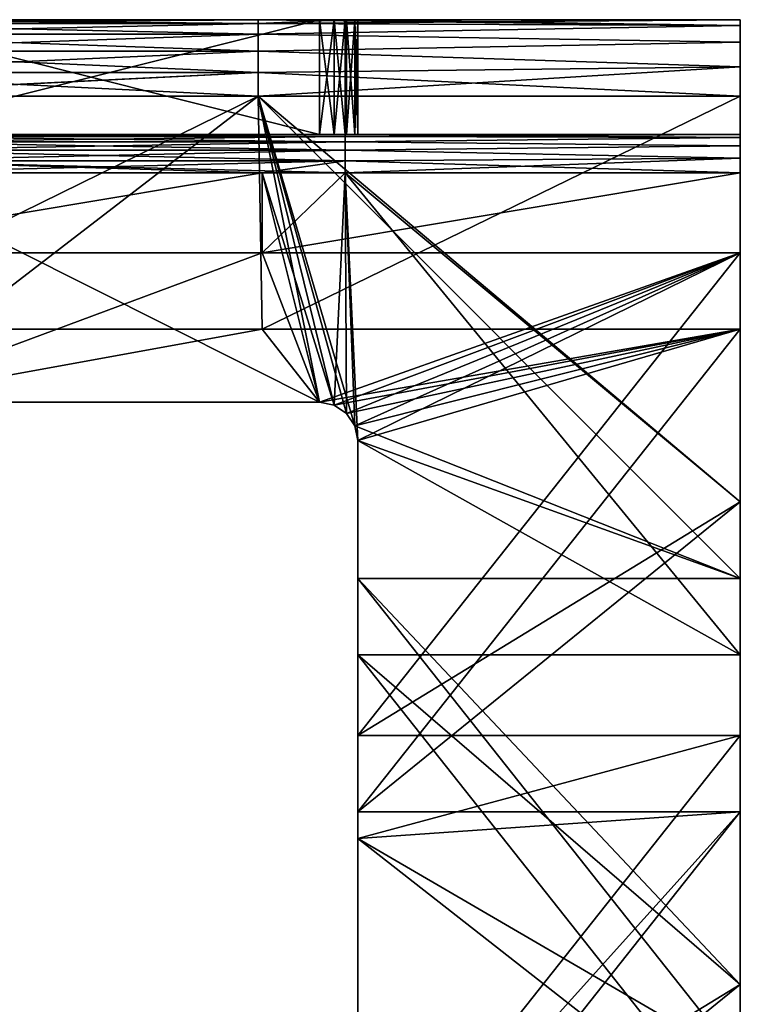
# Model space of a CAD drawing. Header units: millimetres. Extents: x -125 to 125, y -5 to 106.
# Tile 581 of 581: x 106 to 125, y 80 to 106. Entities that reach past the tile are written whole.
import ezdxf

# ---------------------------------------------------------------- set-up
doc = ezdxf.new("R2010")
doc.units = ezdxf.units.MM
doc.header["$LTSCALE"] = 65.185185
for name, color, linetype in [('593', 7, 'CONTINUOUS'), ('594', 7, 'CONTINUOUS'), ('595', 7, 'CONTINUOUS'), ('596', 7, 'CONTINUOUS'), ('611', 7, 'CONTINUOUS'), ('612', 7, 'CONTINUOUS'), ('613', 7, 'CONTINUOUS'), ('621', 7, 'CONTINUOUS'), ('622', 7, 'CONTINUOUS'), ('623', 7, 'CONTINUOUS'), ('625', 7, 'CONTINUOUS'), ('626', 7, 'CONTINUOUS'), ('628', 7, 'CONTINUOUS'), ('629', 7, 'CONTINUOUS'), ('630', 7, 'CONTINUOUS'), ('631', 7, 'CONTINUOUS'), ('632', 7, 'CONTINUOUS'), ('636', 7, 'CONTINUOUS'), ('637', 7, 'CONTINUOUS'), ('638', 7, 'CONTINUOUS'), ('639', 7, 'CONTINUOUS'), ('640', 7, 'CONTINUOUS')]:
    doc.layers.add(name, color=color, linetype=linetype)

msp = doc.modelspace()

# ---------------------------------------------------------------- linework, layer by layer
at = {"layer": '593', "linetype": 'CONTINUOUS'}
for points in [[(102.06, 106, 128.5), (99.782, 105.902, 129.118), (112.397, 106, 128.5), (102.06, 106, 128.5)], [(112.397, 106, 128.5), (99.782, 105.902, 129.118), (112.397, 105.902, 129.118), (112.397, 106, 128.5)], [(112.397, 105.902, 129.118), (99.782, 105.618, 129.676), (112.397, 105.618, 129.676), (112.397, 105.902, 129.118)], [(99.782, 105.902, 129.118), (99.782, 105.618, 129.676), (112.397, 105.902, 129.118), (99.782, 105.902, 129.118)], [(112.397, 106, 128.5), (112.397, 105.902, 129.118), (114.675, 106, 128.5), (112.397, 106, 128.5)], [(114.675, 106, 128.5), (112.397, 105.902, 129.118), (125, 106, 128.5), (114.675, 106, 128.5)], [(125, 106, 128.5), (112.397, 105.902, 129.118), (125, 105.848, 129.265), (125, 106, 128.5)], [(112.397, 105.902, 129.118), (112.397, 105.618, 129.676), (125, 105.848, 129.265), (112.397, 105.902, 129.118)], [(125, 105.848, 129.265), (112.397, 105.618, 129.676), (125, 105.415, 129.914), (125, 105.848, 129.265)], [(112.397, 105.618, 129.676), (99.782, 105.176, 130.118), (112.397, 105.176, 130.118), (112.397, 105.618, 129.676)], [(99.782, 105.618, 129.676), (99.782, 105.176, 130.118), (112.397, 105.618, 129.676), (99.782, 105.618, 129.676)], [(112.397, 105.618, 129.676), (112.397, 105.176, 130.118), (125, 105.415, 129.914), (112.397, 105.618, 129.676)], [(125, 105.415, 129.914), (112.397, 105.176, 130.118), (125, 104.765, 130.348), (125, 105.415, 129.914)], [(99.782, 105.176, 130.118), (99.782, 104.618, 130.402), (112.397, 105.176, 130.118), (99.782, 105.176, 130.118)], [(112.397, 105.176, 130.118), (99.782, 104.618, 130.402), (112.397, 104.618, 130.402), (112.397, 105.176, 130.118)], [(112.397, 105.176, 130.118), (112.397, 104.618, 130.402), (125, 104.765, 130.348), (112.397, 105.176, 130.118)], [(112.397, 104.618, 130.402), (112.397, 104, 130.5), (125, 104.765, 130.348), (112.397, 104.618, 130.402)], [(125, 104.765, 130.348), (112.397, 104, 130.5), (125, 104, 130.5), (125, 104.765, 130.348)], [(99.782, 104.618, 130.402), (99.782, 104, 130.5), (112.397, 104.618, 130.402), (99.782, 104.618, 130.402)], [(112.397, 104.618, 130.402), (99.782, 104, 130.5), (100, 104, 130.5), (112.397, 104.618, 130.402)], [(112.397, 104, 130.5), (112.397, 104.618, 130.402), (100, 104, 130.5), (112.397, 104, 130.5)]]:
    msp.add_3dface(points, dxfattribs=at)
at = {"layer": '594', "linetype": 'CONTINUOUS'}
for points in [[(102.06, 106, 128.5), (112.397, 106, 128.5), (114.383, 106, 120.424), (102.06, 106, 128.5)], [(102.06, 106, 120.5), (102.06, 106, 128.5), (114, 106, 120.5), (102.06, 106, 120.5)], [(114, 106, 120.5), (102.06, 106, 128.5), (114.383, 106, 120.424), (114, 106, 120.5)], [(102.06, 106, -120.5), (112.397, 106, -128.5), (102.06, 106, -128.5), (102.06, 106, -120.5)], [(114, 106, -120.5), (114.675, 106, -128.5), (102.06, 106, -120.5), (114, 106, -120.5)], [(114.675, 106, -128.5), (112.397, 106, -128.5), (102.06, 106, -120.5), (114.675, 106, -128.5)], [(112.397, 106, 128.5), (114.675, 106, 128.5), (114.677, 106, 120.236), (112.397, 106, 128.5)], [(114.383, 106, 120.424), (112.397, 106, 128.5), (114.677, 106, 120.236), (114.383, 106, 120.424)], [(114.383, 106, -120.424), (114.675, 106, -128.5), (114, 106, -120.5), (114.383, 106, -120.424)], [(114.677, 106, -120.236), (114.675, 106, -128.5), (114.383, 106, -120.424), (114.677, 106, -120.236)], [(114.675, 106, 128.5), (125, 106, 128.5), (125, 106, 116.262), (114.675, 106, 128.5)], [(114.677, 106, 120.236), (114.675, 106, 128.5), (125, 106, 116.262), (114.677, 106, 120.236)], [(114.675, 106, -128.5), (114.677, 106, -120.236), (125, 106, -128.5), (114.675, 106, -128.5)], [(114.707, 106, 120.207), (114.677, 106, 120.236), (125, 106, 116.262), (114.707, 106, 120.207)], [(114.677, 106, -120.236), (114.707, 106, -120.207), (125, 106, -128.5), (114.677, 106, -120.236)], [(114.924, 106, 119.883), (114.707, 106, 120.207), (125, 106, 116.262), (114.924, 106, 119.883)], [(114.707, 106, -120.207), (114.924, 106, -119.883), (125, 106, -128.5), (114.707, 106, -120.207)], [(115, 106, 119.5), (114.924, 106, 119.883), (125, 106, 116.262), (115, 106, 119.5)], [(114.924, 106, -119.883), (115, 106, -119.5), (125, 106, -128.5), (114.924, 106, -119.883)], [(115, 106, 106.921), (115, 106, 119.5), (125, 106, 116.262), (115, 106, 106.921)], [(115, 106, 94.342), (115, 106, 106.921), (125, 106, 104.024), (115, 106, 94.342)], [(125, 106, 104.024), (115, 106, 106.921), (125, 106, 116.262), (125, 106, 104.024)], [(115, 106, 81.763), (115, 106, 94.342), (125, 106, 91.786), (115, 106, 81.763)], [(125, 106, 91.786), (115, 106, 94.342), (125, 106, 104.024), (125, 106, 91.786)], [(115, 106, 69.184), (115, 106, 81.763), (125, 106, 79.548), (115, 106, 69.184)], [(125, 106, 79.548), (115, 106, 81.763), (125, 106, 91.786), (125, 106, 79.548)], [(115, 106, 56.605), (115, 106, 69.184), (125, 106, 67.31), (115, 106, 56.605)], [(125, 106, 67.31), (115, 106, 69.184), (125, 106, 79.548), (125, 106, 67.31)], [(115, 106, 44.026), (115, 106, 56.605), (125, 106, 55.071), (115, 106, 44.026)], [(125, 106, 55.071), (115, 106, 56.605), (125, 106, 67.31), (125, 106, 55.071)], [(115, 106, 31.447), (115, 106, 44.026), (125, 106, 42.833), (115, 106, 31.447)], [(125, 106, 42.833), (115, 106, 44.026), (125, 106, 55.071), (125, 106, 42.833)], [(115, 106, 18.868), (115, 106, 31.447), (125, 106, 30.595), (115, 106, 18.868)], [(125, 106, 30.595), (115, 106, 31.447), (125, 106, 42.833), (125, 106, 30.595)], [(115, 106, 6.289), (115, 106, 18.868), (125, 106, 18.357), (115, 106, 6.289)], [(115, 106, -81.763), (115, 106, -69.184), (125, 106, -79.548), (115, 106, -81.763)], [(125, 106, -79.548), (115, 106, -69.184), (125, 106, -67.31), (125, 106, -79.548)], [(115, 106, -94.342), (115, 106, -81.763), (125, 106, -91.786), (115, 106, -94.342)], [(125, 106, -91.786), (115, 106, -81.763), (125, 106, -79.548), (125, 106, -91.786)], [(115, 106, -106.921), (115, 106, -94.342), (125, 106, -104.024), (115, 106, -106.921)], [(125, 106, -104.024), (115, 106, -94.342), (125, 106, -91.786), (125, 106, -104.024)], [(115, 106, -119.5), (115, 106, -106.921), (125, 106, -116.262), (115, 106, -119.5)], [(125, 106, -116.262), (115, 106, -106.921), (125, 106, -104.024), (125, 106, -116.262)], [(125, 106, -128.5), (115, 106, -119.5), (125, 106, -116.262), (125, 106, -128.5)], [(125, 106, -67.31), (115, 106, -56.605), (125, 106, -55.071), (125, 106, -67.31)], [(125, 106, 18.357), (115, 106, 18.868), (125, 106, 30.595), (125, 106, 18.357)], [(115, 106, -6.289), (115, 106, 6.289), (125, 106, -6.119), (115, 106, -6.289)], [(125, 106, -6.119), (115, 106, 6.289), (125, 106, 6.119), (125, 106, -6.119)], [(125, 106, 6.119), (115, 106, 6.289), (125, 106, 18.357), (125, 106, 6.119)], [(115, 106, -18.868), (115, 106, -6.289), (125, 106, -18.357), (115, 106, -18.868)], [(125, 106, -18.357), (115, 106, -6.289), (125, 106, -6.119), (125, 106, -18.357)], [(115, 106, -31.447), (115, 106, -18.868), (125, 106, -30.595), (115, 106, -31.447)], [(125, 106, -30.595), (115, 106, -18.868), (125, 106, -18.357), (125, 106, -30.595)], [(115, 106, -44.026), (115, 106, -31.447), (125, 106, -42.833), (115, 106, -44.026)], [(125, 106, -42.833), (115, 106, -31.447), (125, 106, -30.595), (125, 106, -42.833)], [(115, 106, -56.605), (115, 106, -44.026), (125, 106, -55.071), (115, 106, -56.605)], [(125, 106, -55.071), (115, 106, -44.026), (125, 106, -42.833), (125, 106, -55.071)], [(115, 106, -69.184), (115, 106, -56.605), (125, 106, -67.31), (115, 106, -69.184)]]:
    msp.add_3dface(points, dxfattribs=at)
at = {"layer": '595', "linetype": 'CONTINUOUS'}
for points in [[(99.782, 106, -128.5), (102.06, 106, -128.5), (112.397, 105.902, -129.118), (99.782, 106, -128.5)], [(99.782, 105.902, -129.118), (99.782, 106, -128.5), (112.397, 105.902, -129.118), (99.782, 105.902, -129.118)], [(99.782, 105.618, -129.676), (99.782, 105.902, -129.118), (112.397, 105.618, -129.676), (99.782, 105.618, -129.676)], [(112.397, 105.618, -129.676), (99.782, 105.902, -129.118), (112.397, 105.902, -129.118), (112.397, 105.618, -129.676)], [(102.06, 106, -128.5), (112.397, 106, -128.5), (112.397, 105.902, -129.118), (102.06, 106, -128.5)], [(112.397, 105.902, -129.118), (112.397, 106, -128.5), (125, 105.848, -129.265), (112.397, 105.902, -129.118)], [(112.397, 106, -128.5), (114.675, 106, -128.5), (125, 105.848, -129.265), (112.397, 106, -128.5)], [(112.397, 105.618, -129.676), (112.397, 105.902, -129.118), (125, 105.848, -129.265), (112.397, 105.618, -129.676)], [(125, 105.414, -129.915), (112.397, 105.618, -129.676), (125, 105.848, -129.265), (125, 105.414, -129.915)], [(114.675, 106, -128.5), (125, 106, -128.5), (125, 105.848, -129.265), (114.675, 106, -128.5)], [(99.782, 105.176, -130.118), (99.782, 105.618, -129.676), (112.397, 105.176, -130.118), (99.782, 105.176, -130.118)], [(112.397, 105.176, -130.118), (99.782, 105.618, -129.676), (112.397, 105.618, -129.676), (112.397, 105.176, -130.118)], [(112.397, 105.176, -130.118), (112.397, 105.618, -129.676), (125, 105.414, -129.915), (112.397, 105.176, -130.118)], [(125, 104.765, -130.348), (112.397, 105.176, -130.118), (125, 105.414, -129.915), (125, 104.765, -130.348)], [(112.397, 104.618, -130.402), (99.782, 105.176, -130.118), (112.397, 105.176, -130.118), (112.397, 104.618, -130.402)], [(99.782, 104.618, -130.402), (99.782, 105.176, -130.118), (112.397, 104.618, -130.402), (99.782, 104.618, -130.402)], [(112.397, 104.618, -130.402), (112.397, 105.176, -130.118), (125, 104.765, -130.348), (112.397, 104.618, -130.402)], [(125, 104, -130.5), (112.397, 104.618, -130.402), (125, 104.765, -130.348), (125, 104, -130.5)], [(100, 104, -130.5), (99.782, 104.618, -130.402), (112.397, 104, -130.5), (100, 104, -130.5)], [(112.397, 104, -130.5), (99.782, 104.618, -130.402), (112.397, 104.618, -130.402), (112.397, 104, -130.5)], [(112.397, 104, -130.5), (112.397, 104.618, -130.402), (125, 104, -130.5), (112.397, 104, -130.5)]]:
    msp.add_3dface(points, dxfattribs=at)
at = {"layer": '596', "linetype": 'CONTINUOUS'}
for points in [[(100, 97.909, -130.5), (112.397, 104, -130.5), (112.5, 97.909, -130.5), (100, 97.909, -130.5)], [(100, 104, -130.5), (112.397, 104, -130.5), (100, 97.909, -130.5), (100, 104, -130.5)], [(112.397, 104, -130.5), (125, 104, -130.5), (112.5, 97.909, -130.5), (112.397, 104, -130.5)], [(112.5, 97.909, -130.5), (125, 104, -130.5), (125, 97.909, -130.5), (112.5, 97.909, -130.5)], [(100, 97.909, -130.5), (112.5, 97.909, -130.5), (102, 96, -130.5), (100, 97.909, -130.5)], [(102, 96, -130.5), (112.5, 97.909, -130.5), (114, 96, -130.5), (102, 96, -130.5)], [(112.5, 97.909, -130.5), (125, 97.909, -130.5), (114, 96, -130.5), (112.5, 97.909, -130.5)], [(114, 96, -130.5), (125, 97.909, -130.5), (114.383, 95.924, -130.5), (114, 96, -130.5)], [(114.383, 95.924, -130.5), (125, 97.909, -130.5), (114.707, 95.707, -130.5), (114.383, 95.924, -130.5)], [(114.707, 95.707, -130.5), (125, 97.909, -130.5), (114.924, 95.383, -130.5), (114.707, 95.707, -130.5)], [(114.924, 95.383, -130.5), (125, 97.909, -130.5), (115, 95, -130.5), (114.924, 95.383, -130.5)], [(115, 95, -130.5), (125, 97.909, -130.5), (115, 85.294, -130.5), (115, 95, -130.5)], [(125, 97.909, -130.5), (125, 93.397, -130.5), (115, 85.294, -130.5), (125, 97.909, -130.5)], [(115, 85.294, -130.5), (125, 93.397, -130.5), (125, 85.294, -130.5), (115, 85.294, -130.5)], [(115, 74.2, -130.5), (125, 85.294, -130.5), (115, 72.678, -130.5), (115, 74.2, -130.5)], [(115, 84.6, -130.5), (125, 85.294, -130.5), (115, 74.2, -130.5), (115, 84.6, -130.5)], [(125, 85.294, -130.5), (125, 80.782, -130.5), (115, 72.678, -130.5), (125, 85.294, -130.5)], [(115, 85.294, -130.5), (125, 85.294, -130.5), (115, 84.6, -130.5), (115, 85.294, -130.5)], [(115, 72.678, -130.5), (125, 80.782, -130.5), (125, 72.678, -130.5), (115, 72.678, -130.5)]]:
    msp.add_3dface(points, dxfattribs=at)
at = {"layer": '611', "linetype": 'CONTINUOUS'}
for points in [[(102, 96, -127.5), (114, 96, -127.5), (102.06, 102, -127.5), (102, 96, -127.5)], [(102.06, 102, -127.5), (114, 96, -127.5), (112.5, 102, -127.5), (102.06, 102, -127.5)], [(112.5, 102, -127.5), (114.383, 95.924, -127.5), (114.675, 102, -127.5), (112.5, 102, -127.5)], [(114, 96, -127.5), (114.383, 95.924, -127.5), (112.5, 102, -127.5), (114, 96, -127.5)], [(114.383, 95.924, -127.5), (114.707, 95.707, -127.5), (114.675, 102, -127.5), (114.383, 95.924, -127.5)], [(114.707, 95.707, -127.5), (114.924, 95.383, -127.5), (114.675, 102, -127.5), (114.707, 95.707, -127.5)], [(114.924, 95.383, -127.5), (115, 95, -127.5), (114.675, 102, -127.5), (114.924, 95.383, -127.5)], [(115, 95, -127.5), (125, 89.397, -127.5), (114.675, 102, -127.5), (115, 95, -127.5)], [(125, 93.397, -127.5), (125, 102, -127.5), (114.675, 102, -127.5), (125, 93.397, -127.5)], [(125, 89.397, -127.5), (125, 93.397, -127.5), (114.675, 102, -127.5), (125, 89.397, -127.5)], [(115, 89.397, -127.5), (125, 89.397, -127.5), (115, 95, -127.5), (115, 89.397, -127.5)], [(125, 76.782, -127.5), (115, 89.397, -127.5), (115, 84.6, -127.5), (125, 76.782, -127.5)], [(125, 76.782, -127.5), (125, 80.782, -127.5), (115, 89.397, -127.5), (125, 76.782, -127.5)], [(125, 80.782, -127.5), (125, 89.397, -127.5), (115, 89.397, -127.5), (125, 80.782, -127.5)], [(115, 76.782, -127.5), (125, 76.782, -127.5), (115, 84.6, -127.5), (115, 76.782, -127.5)]]:
    msp.add_3dface(points, dxfattribs=at)
at = {"layer": '612', "linetype": 'CONTINUOUS'}
for points in [[(115, 95, -130.5), (115, 85.294, -130.5), (115, 95, -127.5), (115, 95, -130.5)], [(115, 85.294, -130.5), (115, 89.397, -127.5), (115, 95, -127.5), (115, 85.294, -130.5)], [(115, 85.294, -130.5), (115, 84.6, -130.5), (115, 89.397, -127.5), (115, 85.294, -130.5)], [(115, 89.397, -127.5), (115, 84.6, -130.5), (115, 84.6, -127.5), (115, 89.397, -127.5)], [(115, 84.6, -130.5), (115, 74.2, -130.5), (115, 84.6, -127.5), (115, 84.6, -130.5)], [(115, 74.2, -130.5), (115, 76.782, -127.5), (115, 84.6, -127.5), (115, 74.2, -130.5)]]:
    msp.add_3dface(points, dxfattribs=at)
at = {"layer": '613', "linetype": 'CONTINUOUS'}
for points in [[(115, 95, 130.5), (115, 95, 127.5), (115, 87.294, 127.5), (115, 95, 130.5)], [(115, 91.397, 130.5), (115, 95, 130.5), (115, 87.294, 127.5), (115, 91.397, 130.5)], [(115, 84.6, 130.5), (115, 91.397, 130.5), (115, 84.6, 127.5), (115, 84.6, 130.5)], [(115, 91.397, 130.5), (115, 87.294, 127.5), (115, 84.6, 127.5), (115, 91.397, 130.5)], [(115, 78.782, 130.5), (115, 84.6, 130.5), (115, 74.678, 127.5), (115, 78.782, 130.5)], [(115, 84.6, 130.5), (115, 84.6, 127.5), (115, 74.678, 127.5), (115, 84.6, 130.5)]]:
    msp.add_3dface(points, dxfattribs=at)
at = {"layer": '621', "linetype": 'CONTINUOUS'}
for points in [[(114, 96, -130.5), (114, 96, -127.5), (102, 96, -127.5), (114, 96, -130.5)], [(102, 96, -130.5), (114, 96, -130.5), (102, 96, -127.5), (102, 96, -130.5)]]:
    msp.add_3dface(points, dxfattribs=at)
at = {"layer": '622', "linetype": 'CONTINUOUS'}
for points in [[(102, 96, 130.5), (102, 96, 127.5), (114, 96, 127.5), (102, 96, 130.5)], [(114, 96, 130.5), (102, 96, 130.5), (114, 96, 127.5), (114, 96, 130.5)]]:
    msp.add_3dface(points, dxfattribs=at)
at = {"layer": '623', "linetype": 'CONTINUOUS'}
for points in [[(114, 96, -130.5), (114.383, 95.924, -130.5), (114, 96, -127.5), (114, 96, -130.5)], [(114.383, 95.924, -130.5), (114.383, 95.924, -127.5), (114, 96, -127.5), (114.383, 95.924, -130.5)], [(114.383, 95.924, -130.5), (114.707, 95.707, -130.5), (114.383, 95.924, -127.5), (114.383, 95.924, -130.5)], [(114.707, 95.707, -130.5), (114.707, 95.707, -127.5), (114.383, 95.924, -127.5), (114.707, 95.707, -130.5)], [(114.707, 95.707, -130.5), (114.924, 95.383, -130.5), (114.707, 95.707, -127.5), (114.707, 95.707, -130.5)], [(114.924, 95.383, -130.5), (114.924, 95.383, -127.5), (114.707, 95.707, -127.5), (114.924, 95.383, -130.5)], [(114.924, 95.383, -130.5), (115, 95, -130.5), (114.924, 95.383, -127.5), (114.924, 95.383, -130.5)], [(115, 95, -130.5), (115, 95, -127.5), (114.924, 95.383, -127.5), (115, 95, -130.5)]]:
    msp.add_3dface(points, dxfattribs=at)
at = {"layer": '625', "linetype": 'CONTINUOUS'}
for points in [[(112.397, 104, 130.5), (100, 104, 130.5), (102, 96, 130.5), (112.397, 104, 130.5)], [(114, 96, 130.5), (112.397, 104, 130.5), (102, 96, 130.5), (114, 96, 130.5)], [(114.383, 95.924, 130.5), (112.397, 104, 130.5), (114, 96, 130.5), (114.383, 95.924, 130.5)], [(114.924, 95.383, 130.5), (112.397, 104, 130.5), (114.707, 95.707, 130.5), (114.924, 95.383, 130.5)], [(125, 91.397, 130.5), (112.397, 104, 130.5), (114.924, 95.383, 130.5), (125, 91.397, 130.5)], [(114.707, 95.707, 130.5), (112.397, 104, 130.5), (114.383, 95.924, 130.5), (114.707, 95.707, 130.5)], [(125, 93.397, 130.5), (112.397, 104, 130.5), (125, 91.397, 130.5), (125, 93.397, 130.5)], [(125, 104, 130.5), (112.397, 104, 130.5), (125, 93.397, 130.5), (125, 104, 130.5)], [(115, 95, 130.5), (125, 91.397, 130.5), (114.924, 95.383, 130.5), (115, 95, 130.5)], [(115, 91.397, 130.5), (125, 91.397, 130.5), (115, 95, 130.5), (115, 91.397, 130.5)], [(125, 91.397, 130.5), (115, 91.397, 130.5), (125, 80.782, 130.5), (125, 91.397, 130.5)], [(115, 91.397, 130.5), (125, 78.782, 130.5), (125, 80.782, 130.5), (115, 91.397, 130.5)], [(125, 78.782, 130.5), (115, 91.397, 130.5), (115, 84.6, 130.5), (125, 78.782, 130.5)], [(115, 78.782, 130.5), (125, 78.782, 130.5), (115, 84.6, 130.5), (115, 78.782, 130.5)]]:
    msp.add_3dface(points, dxfattribs=at)
at = {"layer": '626', "linetype": 'CONTINUOUS'}
for points in [[(125, 106, 42.833), (125, 106, 55.071), (125, 103, 54.214), (125, 106, 42.833)], [(125, 103, 30.119), (125, 106, 30.595), (125, 103, 42.167), (125, 103, 30.119)], [(125, 106, 104.024), (125, 106, 116.262), (125, 103, 114.452), (125, 106, 104.024)], [(125, 103, 90.357), (125, 106, 91.786), (125, 103, 102.405), (125, 103, 90.357)], [(125, 106, 91.786), (125, 106, 104.024), (125, 103, 102.405), (125, 106, 91.786)], [(125, 103, 78.31), (125, 106, 79.548), (125, 103, 90.357), (125, 103, 78.31)], [(125, 106, 79.548), (125, 106, 91.786), (125, 103, 90.357), (125, 106, 79.548)], [(125, 103, 66.262), (125, 106, 67.31), (125, 103, 78.31), (125, 103, 66.262)], [(125, 106, 67.31), (125, 106, 79.548), (125, 103, 78.31), (125, 106, 67.31)], [(125, 103, 54.214), (125, 106, 55.071), (125, 103, 66.262), (125, 103, 54.214)], [(125, 106, 55.071), (125, 106, 67.31), (125, 103, 66.262), (125, 106, 55.071)], [(125, 103, 42.167), (125, 106, 42.833), (125, 103, 54.214), (125, 103, 42.167)], [(125, 106, -6.119), (125, 106, 6.119), (125, 103, -6.024), (125, 106, -6.119)], [(125, 103, -30.119), (125, 106, -18.357), (125, 103, -18.071), (125, 103, -30.119)], [(125, 106, -18.357), (125, 106, -6.119), (125, 103, -18.071), (125, 106, -18.357)], [(125, 106, -67.31), (125, 106, -55.071), (125, 103, -66.262), (125, 106, -67.31)], [(125, 103, -42.167), (125, 106, -30.595), (125, 103, -30.119), (125, 103, -42.167)], [(125, 106, -30.595), (125, 106, -18.357), (125, 103, -30.119), (125, 106, -30.595)], [(125, 103, -54.214), (125, 106, -42.833), (125, 103, -42.167), (125, 103, -54.214)], [(125, 103, -78.31), (125, 106, -67.31), (125, 103, -66.262), (125, 103, -78.31)], [(125, 106, -55.071), (125, 106, -42.833), (125, 103, -54.214), (125, 106, -55.071)], [(125, 103, -66.262), (125, 106, -55.071), (125, 103, -54.214), (125, 103, -66.262)], [(125, 106, -42.833), (125, 106, -30.595), (125, 103, -42.167), (125, 106, -42.833)], [(125, 106, -79.548), (125, 106, -67.31), (125, 103, -78.31), (125, 106, -79.548)], [(125, 106, 30.595), (125, 106, 42.833), (125, 103, 42.167), (125, 106, 30.595)], [(125, 103, 18.071), (125, 106, 18.357), (125, 103, 30.119), (125, 103, 18.071)], [(125, 106, 18.357), (125, 106, 30.595), (125, 103, 30.119), (125, 106, 18.357)], [(125, 103, 6.024), (125, 106, 6.119), (125, 103, 18.071), (125, 103, 6.024)], [(125, 103, -90.357), (125, 106, -79.548), (125, 103, -78.31), (125, 103, -90.357)], [(125, 103, -6.024), (125, 106, 6.119), (125, 103, 6.024), (125, 103, -6.024)], [(125, 106, 6.119), (125, 106, 18.357), (125, 103, 18.071), (125, 106, 6.119)], [(125, 103, -18.071), (125, 106, -6.119), (125, 103, -6.024), (125, 103, -18.071)], [(125, 103, 102.405), (125, 106, 104.024), (125, 103, 114.452), (125, 103, 102.405)], [(125, 103, 114.452), (125, 106, 116.262), (125, 103, 126.5), (125, 103, 114.452)], [(125, 99.909, 127.5), (125, 106, 128.5), (125, 93.397, 127.5), (125, 99.909, 127.5)], [(125, 102, 127.5), (125, 106, 128.5), (125, 99.909, 127.5), (125, 102, 127.5)], [(125, 106, 128.5), (125, 105.848, 129.265), (125, 93.397, 127.5), (125, 106, 128.5)], [(125, 106, 116.262), (125, 106, 128.5), (125, 103, 126.5), (125, 106, 116.262)], [(125, 103, 126.5), (125, 106, 128.5), (125, 102.924, 126.883), (125, 103, 126.5)], [(125, 102.924, 126.883), (125, 106, 128.5), (125, 102.707, 127.207), (125, 102.924, 126.883)], [(125, 102.707, 127.207), (125, 106, 128.5), (125, 102.383, 127.424), (125, 102.707, 127.207)], [(125, 102.383, 127.424), (125, 106, 128.5), (125, 102, 127.5), (125, 102.383, 127.424)], [(125, 103, -102.405), (125, 106, -91.786), (125, 103, -90.357), (125, 103, -102.405)], [(125, 106, -91.786), (125, 106, -79.548), (125, 103, -90.357), (125, 106, -91.786)], [(125, 103, -114.452), (125, 106, -104.024), (125, 103, -102.405), (125, 103, -114.452)], [(125, 106, -104.024), (125, 106, -91.786), (125, 103, -102.405), (125, 106, -104.024)], [(125, 103, -126.5), (125, 106, -116.262), (125, 103, -114.452), (125, 103, -126.5)], [(125, 102.924, -126.883), (125, 106, -116.262), (125, 103, -126.5), (125, 102.924, -126.883)], [(125, 106, -116.262), (125, 106, -104.024), (125, 103, -114.452), (125, 106, -116.262)], [(125, 102.707, -127.207), (125, 106, -128.5), (125, 102.924, -126.883), (125, 102.707, -127.207)], [(125, 102.383, -127.424), (125, 106, -128.5), (125, 102.707, -127.207), (125, 102.383, -127.424)], [(125, 102, -127.5), (125, 106, -128.5), (125, 102.383, -127.424), (125, 102, -127.5)], [(125, 93.397, -130.5), (125, 106, -128.5), (125, 102, -127.5), (125, 93.397, -130.5)], [(125, 105.848, -129.265), (125, 106, -128.5), (125, 93.397, -130.5), (125, 105.848, -129.265)], [(125, 106, -128.5), (125, 106, -116.262), (125, 102.924, -126.883), (125, 106, -128.5)], [(125, 105.414, -129.915), (125, 105.848, -129.265), (125, 93.397, -130.5), (125, 105.414, -129.915)], [(125, 105.848, 129.265), (125, 105.415, 129.914), (125, 93.397, 127.5), (125, 105.848, 129.265)], [(125, 105.415, 129.914), (125, 104.765, 130.348), (125, 93.397, 127.5), (125, 105.415, 129.914)], [(125, 104.765, -130.348), (125, 105.414, -129.915), (125, 93.397, -130.5), (125, 104.765, -130.348)], [(125, 104, -130.5), (125, 104.765, -130.348), (125, 97.909, -130.5), (125, 104, -130.5)], [(125, 97.909, -130.5), (125, 104.765, -130.348), (125, 93.397, -130.5), (125, 97.909, -130.5)], [(125, 104.765, 130.348), (125, 104, 130.5), (125, 93.397, 127.5), (125, 104.765, 130.348)], [(125, 104, 130.5), (125, 93.397, 130.5), (125, 93.397, 127.5), (125, 104, 130.5)], [(125, 93.397, -127.5), (125, 93.397, -130.5), (125, 102, -127.5), (125, 93.397, -127.5)], [(125, 80.782, -130.5), (125, 85.294, -130.5), (125, 93.397, -127.5), (125, 80.782, -130.5)], [(125, 80.782, -130.5), (125, 93.397, -127.5), (125, 89.397, -127.5), (125, 80.782, -130.5)], [(125, 85.294, -130.5), (125, 93.397, -130.5), (125, 93.397, -127.5), (125, 85.294, -130.5)], [(125, 93.397, 130.5), (125, 80.782, 127.5), (125, 87.294, 127.5), (125, 93.397, 130.5)], [(125, 93.397, 127.5), (125, 93.397, 130.5), (125, 87.294, 127.5), (125, 93.397, 127.5)], [(125, 93.397, 130.5), (125, 91.397, 130.5), (125, 80.782, 127.5), (125, 93.397, 130.5)], [(125, 91.397, 130.5), (125, 80.782, 130.5), (125, 80.782, 127.5), (125, 91.397, 130.5)], [(125, 80.782, -127.5), (125, 80.782, -130.5), (125, 89.397, -127.5), (125, 80.782, -127.5)], [(125, 68.167, -130.5), (125, 72.678, -130.5), (125, 80.782, -127.5), (125, 68.167, -130.5)], [(125, 72.678, -130.5), (125, 80.782, -130.5), (125, 80.782, -127.5), (125, 72.678, -130.5)], [(125, 68.167, -130.5), (125, 80.782, -127.5), (125, 76.782, -127.5), (125, 68.167, -130.5)], [(125, 80.782, 127.5), (125, 80.782, 130.5), (125, 74.678, 127.5), (125, 80.782, 127.5)], [(125, 80.782, 130.5), (125, 78.782, 130.5), (125, 68.167, 127.5), (125, 80.782, 130.5)], [(125, 80.782, 130.5), (125, 68.167, 127.5), (125, 74.678, 127.5), (125, 80.782, 130.5)]]:
    msp.add_3dface(points, dxfattribs=at)
at = {"layer": '628', "linetype": 'CONTINUOUS'}
for points in [[(102.06, 102.951, -126.809), (114.675, 103, -126.5), (102.06, 103, -126.5), (102.06, 102.951, -126.809)], [(114.675, 102.951, -126.809), (114.675, 103, -126.5), (102.06, 102.951, -126.809), (114.675, 102.951, -126.809)], [(114.675, 102.809, -127.088), (114.675, 102.951, -126.809), (102.06, 102.809, -127.088), (114.675, 102.809, -127.088)], [(102.06, 102.809, -127.088), (114.675, 102.951, -126.809), (102.06, 102.951, -126.809), (102.06, 102.809, -127.088)], [(125, 102.924, -126.883), (125, 103, -126.5), (114.675, 102.951, -126.809), (125, 102.924, -126.883)], [(114.675, 102.951, -126.809), (125, 103, -126.5), (114.675, 103, -126.5), (114.675, 102.951, -126.809)], [(114.675, 102.809, -127.088), (125, 102.924, -126.883), (114.675, 102.951, -126.809), (114.675, 102.809, -127.088)], [(114.675, 102.588, -127.309), (114.675, 102.809, -127.088), (102.06, 102.588, -127.309), (114.675, 102.588, -127.309)], [(102.06, 102.588, -127.309), (114.675, 102.809, -127.088), (102.06, 102.809, -127.088), (102.06, 102.588, -127.309)], [(125, 102.707, -127.207), (125, 102.924, -126.883), (114.675, 102.809, -127.088), (125, 102.707, -127.207)], [(114.675, 102.588, -127.309), (125, 102.707, -127.207), (114.675, 102.809, -127.088), (114.675, 102.588, -127.309)], [(125, 102.383, -127.424), (125, 102.707, -127.207), (114.675, 102.588, -127.309), (125, 102.383, -127.424)], [(102.06, 102.309, -127.451), (114.675, 102.588, -127.309), (102.06, 102.588, -127.309), (102.06, 102.309, -127.451)], [(114.675, 102.309, -127.451), (114.675, 102.588, -127.309), (102.06, 102.309, -127.451), (114.675, 102.309, -127.451)], [(114.675, 102.309, -127.451), (125, 102.383, -127.424), (114.675, 102.588, -127.309), (114.675, 102.309, -127.451)], [(102.06, 102, -127.5), (112.5, 102, -127.5), (114.675, 102.309, -127.451), (102.06, 102, -127.5)], [(102.06, 102, -127.5), (114.675, 102.309, -127.451), (102.06, 102.309, -127.451), (102.06, 102, -127.5)], [(112.5, 102, -127.5), (114.675, 102, -127.5), (114.675, 102.309, -127.451), (112.5, 102, -127.5)], [(114.675, 102, -127.5), (125, 102.383, -127.424), (114.675, 102.309, -127.451), (114.675, 102, -127.5)], [(125, 102, -127.5), (125, 102.383, -127.424), (114.675, 102, -127.5), (125, 102, -127.5)]]:
    msp.add_3dface(points, dxfattribs=at)
at = {"layer": '629', "linetype": 'CONTINUOUS'}
for points in [[(102.06, 103, -126.5), (114.675, 103, -126.5), (114.383, 103, -120.424), (102.06, 103, -126.5)], [(102.06, 103, -120.5), (102.06, 103, -126.5), (114, 103, -120.5), (102.06, 103, -120.5)], [(114, 103, -120.5), (102.06, 103, -126.5), (114.383, 103, -120.424), (114, 103, -120.5)], [(114.675, 103, 126.5), (102.06, 103, 126.5), (102.06, 103, 120.5), (114.675, 103, 126.5)], [(114, 103, 120.5), (114.675, 103, 126.5), (102.06, 103, 120.5), (114, 103, 120.5)], [(114.383, 103, 120.424), (114.675, 103, 126.5), (114, 103, 120.5), (114.383, 103, 120.424)], [(114.383, 103, -120.424), (114.675, 103, -126.5), (114.677, 103, -120.236), (114.383, 103, -120.424)], [(114.677, 103, 120.236), (114.675, 103, 126.5), (114.383, 103, 120.424), (114.677, 103, 120.236)], [(114.675, 103, -126.5), (125, 103, -114.452), (114.677, 103, -120.236), (114.675, 103, -126.5)], [(125, 103, -126.5), (125, 103, -114.452), (114.675, 103, -126.5), (125, 103, -126.5)], [(114.677, 103, 120.236), (125, 103, 126.5), (114.675, 103, 126.5), (114.677, 103, 120.236)], [(114.677, 103, -120.236), (125, 103, -114.452), (114.707, 103, -120.207), (114.677, 103, -120.236)], [(114.707, 103, 120.207), (125, 103, 126.5), (114.677, 103, 120.236), (114.707, 103, 120.207)], [(114.707, 103, -120.207), (125, 103, -114.452), (114.924, 103, -119.883), (114.707, 103, -120.207)], [(114.924, 103, 119.883), (125, 103, 126.5), (114.707, 103, 120.207), (114.924, 103, 119.883)], [(114.924, 103, -119.883), (125, 103, -114.452), (115, 103, -119.5), (114.924, 103, -119.883)], [(115, 103, 119.5), (125, 103, 126.5), (114.924, 103, 119.883), (115, 103, 119.5)], [(115, 103, 31.447), (125, 103, 42.167), (115, 103, 44.026), (115, 103, 31.447)], [(125, 103, 54.214), (125, 103, 66.262), (115, 103, 56.605), (125, 103, 54.214)], [(115, 103, 44.026), (125, 103, 54.214), (115, 103, 56.605), (115, 103, 44.026)], [(115, 103, -81.763), (125, 103, -78.31), (115, 103, -69.184), (115, 103, -81.763)], [(125, 103, 66.262), (125, 103, 78.31), (115, 103, 69.184), (125, 103, 66.262)], [(125, 103, -78.31), (125, 103, -66.262), (115, 103, -69.184), (125, 103, -78.31)], [(115, 103, 56.605), (125, 103, 66.262), (115, 103, 69.184), (115, 103, 56.605)], [(125, 103, 78.31), (125, 103, 90.357), (115, 103, 81.763), (125, 103, 78.31)], [(115, 103, 69.184), (125, 103, 78.31), (115, 103, 81.763), (115, 103, 69.184)], [(115, 103, -94.342), (125, 103, -90.357), (115, 103, -81.763), (115, 103, -94.342)], [(125, 103, 90.357), (125, 103, 102.405), (115, 103, 94.342), (125, 103, 90.357)], [(115, 103, 81.763), (125, 103, 90.357), (115, 103, 94.342), (115, 103, 81.763)], [(115, 103, -56.605), (125, 103, -54.214), (115, 103, -44.026), (115, 103, -56.605)], [(125, 103, -6.024), (125, 103, 6.024), (115, 103, -6.289), (125, 103, -6.024)], [(125, 103, 6.024), (125, 103, 18.071), (115, 103, 6.289), (125, 103, 6.024)], [(115, 103, -6.289), (125, 103, 6.024), (115, 103, 6.289), (115, 103, -6.289)], [(125, 103, -54.214), (125, 103, -42.167), (115, 103, -44.026), (125, 103, -54.214)], [(125, 103, 18.071), (125, 103, 30.119), (115, 103, 18.868), (125, 103, 18.071)], [(115, 103, 6.289), (125, 103, 18.071), (115, 103, 18.868), (115, 103, 6.289)], [(115, 103, -69.184), (125, 103, -66.262), (115, 103, -56.605), (115, 103, -69.184)], [(125, 103, 30.119), (125, 103, 42.167), (115, 103, 31.447), (125, 103, 30.119)], [(115, 103, 18.868), (125, 103, 30.119), (115, 103, 31.447), (115, 103, 18.868)], [(125, 103, 42.167), (125, 103, 54.214), (115, 103, 44.026), (125, 103, 42.167)], [(125, 103, -66.262), (125, 103, -54.214), (115, 103, -56.605), (125, 103, -66.262)], [(125, 103, -114.452), (125, 103, -102.405), (115, 103, -106.921), (125, 103, -114.452)], [(125, 103, 102.405), (125, 103, 114.452), (115, 103, 106.921), (125, 103, 102.405)], [(125, 103, -90.357), (125, 103, -78.31), (115, 103, -81.763), (125, 103, -90.357)], [(115, 103, 94.342), (125, 103, 102.405), (115, 103, 106.921), (115, 103, 94.342)], [(125, 103, 114.452), (125, 103, 126.5), (115, 103, 119.5), (125, 103, 114.452)], [(115, 103, -106.921), (125, 103, -102.405), (115, 103, -94.342), (115, 103, -106.921)], [(115, 103, 106.921), (125, 103, 114.452), (115, 103, 119.5), (115, 103, 106.921)], [(125, 103, -102.405), (125, 103, -90.357), (115, 103, -94.342), (125, 103, -102.405)], [(115, 103, -119.5), (125, 103, -114.452), (115, 103, -106.921), (115, 103, -119.5)], [(115, 103, -44.026), (125, 103, -42.167), (115, 103, -31.447), (115, 103, -44.026)], [(115, 103, -18.868), (125, 103, -18.071), (115, 103, -6.289), (115, 103, -18.868)], [(125, 103, -18.071), (125, 103, -6.024), (115, 103, -6.289), (125, 103, -18.071)], [(115, 103, -31.447), (125, 103, -30.119), (115, 103, -18.868), (115, 103, -31.447)], [(125, 103, -42.167), (125, 103, -30.119), (115, 103, -31.447), (125, 103, -42.167)], [(125, 103, -30.119), (125, 103, -18.071), (115, 103, -18.868), (125, 103, -30.119)]]:
    msp.add_3dface(points, dxfattribs=at)
at = {"layer": '630', "linetype": 'CONTINUOUS'}
for points in [[(115, 106, 56.605), (115, 103, 56.605), (115, 103, 69.184), (115, 106, 56.605)], [(115, 106, 44.026), (115, 106, 31.447), (115, 103, 44.026), (115, 106, 44.026)], [(115, 106, 44.026), (115, 103, 44.026), (115, 103, 56.605), (115, 106, 44.026)], [(115, 106, 31.447), (115, 106, 18.868), (115, 103, 31.447), (115, 106, 31.447)], [(115, 106, 31.447), (115, 103, 31.447), (115, 103, 44.026), (115, 106, 31.447)], [(115, 106, 119.5), (115, 106, 106.921), (115, 103, 119.5), (115, 106, 119.5)], [(115, 106, 106.921), (115, 106, 94.342), (115, 103, 106.921), (115, 106, 106.921)], [(115, 106, 106.921), (115, 103, 106.921), (115, 103, 119.5), (115, 106, 106.921)], [(115, 106, 94.342), (115, 106, 81.763), (115, 103, 94.342), (115, 106, 94.342)], [(115, 106, 94.342), (115, 103, 94.342), (115, 103, 106.921), (115, 106, 94.342)], [(115, 106, 81.763), (115, 106, 69.184), (115, 103, 81.763), (115, 106, 81.763)], [(115, 106, 81.763), (115, 103, 81.763), (115, 103, 94.342), (115, 106, 81.763)], [(115, 106, 69.184), (115, 106, 56.605), (115, 103, 69.184), (115, 106, 69.184)], [(115, 106, 69.184), (115, 103, 69.184), (115, 103, 81.763), (115, 106, 69.184)], [(115, 106, -119.5), (115, 103, -119.5), (115, 103, -106.921), (115, 106, -119.5)], [(115, 106, 56.605), (115, 106, 44.026), (115, 103, 56.605), (115, 106, 56.605)], [(115, 106, -56.605), (115, 106, -69.184), (115, 103, -56.605), (115, 106, -56.605)], [(115, 106, -44.026), (115, 103, -44.026), (115, 103, -31.447), (115, 106, -44.026)], [(115, 106, -44.026), (115, 106, -56.605), (115, 103, -44.026), (115, 106, -44.026)], [(115, 106, -31.447), (115, 103, -31.447), (115, 103, -18.868), (115, 106, -31.447)], [(115, 106, -31.447), (115, 106, -44.026), (115, 103, -31.447), (115, 106, -31.447)], [(115, 106, -18.868), (115, 103, -18.868), (115, 103, -6.289), (115, 106, -18.868)], [(115, 106, -18.868), (115, 106, -31.447), (115, 103, -18.868), (115, 106, -18.868)], [(115, 106, -6.289), (115, 103, -6.289), (115, 103, 6.289), (115, 106, -6.289)], [(115, 106, -6.289), (115, 106, -18.868), (115, 103, -6.289), (115, 106, -6.289)], [(115, 106, 6.289), (115, 103, 6.289), (115, 103, 18.868), (115, 106, 6.289)], [(115, 106, 6.289), (115, 106, -6.289), (115, 103, 6.289), (115, 106, 6.289)], [(115, 106, 18.868), (115, 106, 6.289), (115, 103, 18.868), (115, 106, 18.868)], [(115, 106, 18.868), (115, 103, 18.868), (115, 103, 31.447), (115, 106, 18.868)], [(115, 106, -106.921), (115, 103, -106.921), (115, 103, -94.342), (115, 106, -106.921)], [(115, 106, -106.921), (115, 106, -119.5), (115, 103, -106.921), (115, 106, -106.921)], [(115, 106, -94.342), (115, 103, -94.342), (115, 103, -81.763), (115, 106, -94.342)], [(115, 106, -94.342), (115, 106, -106.921), (115, 103, -94.342), (115, 106, -94.342)], [(115, 106, -81.763), (115, 103, -81.763), (115, 103, -69.184), (115, 106, -81.763)], [(115, 106, -81.763), (115, 106, -94.342), (115, 103, -81.763), (115, 106, -81.763)], [(115, 106, -69.184), (115, 103, -69.184), (115, 103, -56.605), (115, 106, -69.184)], [(115, 106, -69.184), (115, 106, -81.763), (115, 103, -69.184), (115, 106, -69.184)], [(115, 106, -56.605), (115, 103, -56.605), (115, 103, -44.026), (115, 106, -56.605)]]:
    msp.add_3dface(points, dxfattribs=at)
at = {"layer": '631', "linetype": 'CONTINUOUS'}
for points in [[(114.383, 106, 120.424), (114.383, 103, 120.424), (114, 103, 120.5), (114.383, 106, 120.424)], [(114, 106, 120.5), (114.383, 106, 120.424), (114, 103, 120.5), (114, 106, 120.5)], [(114.677, 106, 120.236), (114.677, 103, 120.236), (114.383, 103, 120.424), (114.677, 106, 120.236)], [(114.383, 106, 120.424), (114.677, 106, 120.236), (114.383, 103, 120.424), (114.383, 106, 120.424)], [(114.677, 106, 120.236), (114.707, 106, 120.207), (114.677, 103, 120.236), (114.677, 106, 120.236)], [(114.707, 106, 120.207), (114.707, 103, 120.207), (114.677, 103, 120.236), (114.707, 106, 120.207)], [(114.924, 106, 119.883), (114.924, 103, 119.883), (114.707, 103, 120.207), (114.924, 106, 119.883)], [(114.707, 106, 120.207), (114.924, 106, 119.883), (114.707, 103, 120.207), (114.707, 106, 120.207)], [(115, 106, 119.5), (115, 103, 119.5), (114.924, 103, 119.883), (115, 106, 119.5)], [(114.924, 106, 119.883), (115, 106, 119.5), (114.924, 103, 119.883), (114.924, 106, 119.883)]]:
    msp.add_3dface(points, dxfattribs=at)
at = {"layer": '632', "linetype": 'CONTINUOUS'}
for points in [[(102.06, 106, 120.5), (114, 106, 120.5), (102.06, 103, 120.5), (102.06, 106, 120.5)], [(114, 106, 120.5), (114, 103, 120.5), (102.06, 103, 120.5), (114, 106, 120.5)]]:
    msp.add_3dface(points, dxfattribs=at)
at = {"layer": '636', "linetype": 'CONTINUOUS'}
for points in [[(114, 106, -120.5), (102.06, 106, -120.5), (114, 103, -120.5), (114, 106, -120.5)], [(102.06, 106, -120.5), (102.06, 103, -120.5), (114, 103, -120.5), (102.06, 106, -120.5)]]:
    msp.add_3dface(points, dxfattribs=at)
at = {"layer": '637', "linetype": 'CONTINUOUS'}
for points in [[(114.383, 106, -120.424), (114, 106, -120.5), (114.383, 103, -120.424), (114.383, 106, -120.424)], [(114, 106, -120.5), (114, 103, -120.5), (114.383, 103, -120.424), (114, 106, -120.5)], [(114.677, 106, -120.236), (114.383, 106, -120.424), (114.677, 103, -120.236), (114.677, 106, -120.236)], [(114.383, 106, -120.424), (114.383, 103, -120.424), (114.677, 103, -120.236), (114.383, 106, -120.424)], [(114.677, 106, -120.236), (114.677, 103, -120.236), (114.707, 103, -120.207), (114.677, 106, -120.236)], [(114.707, 106, -120.207), (114.677, 106, -120.236), (114.707, 103, -120.207), (114.707, 106, -120.207)], [(114.707, 106, -120.207), (114.707, 103, -120.207), (114.924, 103, -119.883), (114.707, 106, -120.207)], [(114.924, 106, -119.883), (114.707, 106, -120.207), (114.924, 103, -119.883), (114.924, 106, -119.883)], [(115, 106, -119.5), (114.924, 106, -119.883), (115, 103, -119.5), (115, 106, -119.5)], [(114.924, 106, -119.883), (114.924, 103, -119.883), (115, 103, -119.5), (114.924, 106, -119.883)]]:
    msp.add_3dface(points, dxfattribs=at)
at = {"layer": '638', "linetype": 'CONTINUOUS'}
for points in [[(102.06, 103, 126.5), (114.675, 103, 126.5), (114.675, 102.951, 126.809), (102.06, 103, 126.5)], [(102.06, 103, 126.5), (114.675, 102.951, 126.809), (102.06, 102.951, 126.809), (102.06, 103, 126.5)], [(114.675, 102.951, 126.809), (114.675, 102.809, 127.088), (102.06, 102.951, 126.809), (114.675, 102.951, 126.809)], [(102.06, 102.951, 126.809), (114.675, 102.809, 127.088), (102.06, 102.809, 127.088), (102.06, 102.951, 126.809)], [(114.675, 103, 126.5), (125, 102.924, 126.883), (114.675, 102.951, 126.809), (114.675, 103, 126.5)], [(125, 103, 126.5), (125, 102.924, 126.883), (114.675, 103, 126.5), (125, 103, 126.5)], [(114.675, 102.951, 126.809), (125, 102.924, 126.883), (114.675, 102.809, 127.088), (114.675, 102.951, 126.809)], [(114.675, 102.809, 127.088), (114.675, 102.588, 127.309), (102.06, 102.809, 127.088), (114.675, 102.809, 127.088)], [(102.06, 102.809, 127.088), (114.675, 102.588, 127.309), (102.06, 102.588, 127.309), (102.06, 102.809, 127.088)], [(125, 102.924, 126.883), (125, 102.707, 127.207), (114.675, 102.809, 127.088), (125, 102.924, 126.883)], [(114.675, 102.809, 127.088), (125, 102.707, 127.207), (114.675, 102.588, 127.309), (114.675, 102.809, 127.088)], [(125, 102.707, 127.207), (125, 102.383, 127.424), (114.675, 102.588, 127.309), (125, 102.707, 127.207)], [(114.675, 102.588, 127.309), (114.675, 102.309, 127.451), (102.06, 102.588, 127.309), (114.675, 102.588, 127.309)], [(102.06, 102.588, 127.309), (114.675, 102.309, 127.451), (102.06, 102.309, 127.451), (102.06, 102.588, 127.309)], [(114.675, 102.588, 127.309), (125, 102.383, 127.424), (114.675, 102.309, 127.451), (114.675, 102.588, 127.309)], [(114.675, 102.309, 127.451), (114.675, 102, 127.5), (102.06, 102.309, 127.451), (114.675, 102.309, 127.451)], [(102.06, 102.309, 127.451), (114.675, 102, 127.5), (112.5, 102, 127.5), (102.06, 102.309, 127.451)], [(102.06, 102, 127.5), (102.06, 102.309, 127.451), (112.5, 102, 127.5), (102.06, 102, 127.5)], [(125, 102.383, 127.424), (125, 102, 127.5), (114.675, 102.309, 127.451), (125, 102.383, 127.424)], [(114.675, 102.309, 127.451), (125, 102, 127.5), (114.675, 102, 127.5), (114.675, 102.309, 127.451)]]:
    msp.add_3dface(points, dxfattribs=at)
at = {"layer": '639', "linetype": 'CONTINUOUS'}
for points in [[(102.06, 102, 127.5), (112.5, 102, 127.5), (100, 99.909, 127.5), (102.06, 102, 127.5)], [(100, 99.909, 127.5), (112.5, 102, 127.5), (112.5, 99.909, 127.5), (100, 99.909, 127.5)], [(125, 102, 127.5), (125, 99.909, 127.5), (112.5, 99.909, 127.5), (125, 102, 127.5)], [(114.675, 102, 127.5), (125, 102, 127.5), (112.5, 99.909, 127.5), (114.675, 102, 127.5)], [(112.5, 102, 127.5), (114.675, 102, 127.5), (112.5, 99.909, 127.5), (112.5, 102, 127.5)], [(100, 99.909, 127.5), (112.5, 99.909, 127.5), (102, 96, 127.5), (100, 99.909, 127.5)], [(102, 96, 127.5), (112.5, 99.909, 127.5), (114, 96, 127.5), (102, 96, 127.5)], [(112.5, 99.909, 127.5), (125, 99.909, 127.5), (114, 96, 127.5), (112.5, 99.909, 127.5)], [(114, 96, 127.5), (125, 99.909, 127.5), (114.383, 95.924, 127.5), (114, 96, 127.5)], [(114.383, 95.924, 127.5), (125, 99.909, 127.5), (114.707, 95.707, 127.5), (114.383, 95.924, 127.5)], [(114.707, 95.707, 127.5), (125, 99.909, 127.5), (114.924, 95.383, 127.5), (114.707, 95.707, 127.5)], [(114.924, 95.383, 127.5), (125, 99.909, 127.5), (115, 95, 127.5), (114.924, 95.383, 127.5)], [(125, 99.909, 127.5), (125, 93.397, 127.5), (115, 87.294, 127.5), (125, 99.909, 127.5)], [(115, 95, 127.5), (125, 99.909, 127.5), (115, 87.294, 127.5), (115, 95, 127.5)], [(125, 93.397, 127.5), (125, 87.294, 127.5), (115, 87.294, 127.5), (125, 93.397, 127.5)], [(125, 87.294, 127.5), (125, 80.782, 127.5), (115, 74.678, 127.5), (125, 87.294, 127.5)], [(115, 87.294, 127.5), (125, 87.294, 127.5), (115, 84.6, 127.5), (115, 87.294, 127.5)], [(115, 84.6, 127.5), (125, 87.294, 127.5), (115, 74.678, 127.5), (115, 84.6, 127.5)], [(125, 80.782, 127.5), (125, 74.678, 127.5), (115, 74.678, 127.5), (125, 80.782, 127.5)]]:
    msp.add_3dface(points, dxfattribs=at)
at = {"layer": '640', "linetype": 'CONTINUOUS'}
for points in [[(114.383, 95.924, 130.5), (114, 96, 130.5), (114.383, 95.924, 127.5), (114.383, 95.924, 130.5)], [(114, 96, 130.5), (114, 96, 127.5), (114.383, 95.924, 127.5), (114, 96, 130.5)], [(114.707, 95.707, 130.5), (114.383, 95.924, 130.5), (114.707, 95.707, 127.5), (114.707, 95.707, 130.5)], [(114.383, 95.924, 130.5), (114.383, 95.924, 127.5), (114.707, 95.707, 127.5), (114.383, 95.924, 130.5)], [(114.924, 95.383, 130.5), (114.707, 95.707, 130.5), (114.924, 95.383, 127.5), (114.924, 95.383, 130.5)], [(114.707, 95.707, 130.5), (114.707, 95.707, 127.5), (114.924, 95.383, 127.5), (114.707, 95.707, 130.5)], [(115, 95, 130.5), (114.924, 95.383, 130.5), (115, 95, 127.5), (115, 95, 130.5)], [(114.924, 95.383, 130.5), (114.924, 95.383, 127.5), (115, 95, 127.5), (114.924, 95.383, 130.5)]]:
    msp.add_3dface(points, dxfattribs=at)

doc.saveas('drawing.dxf')
